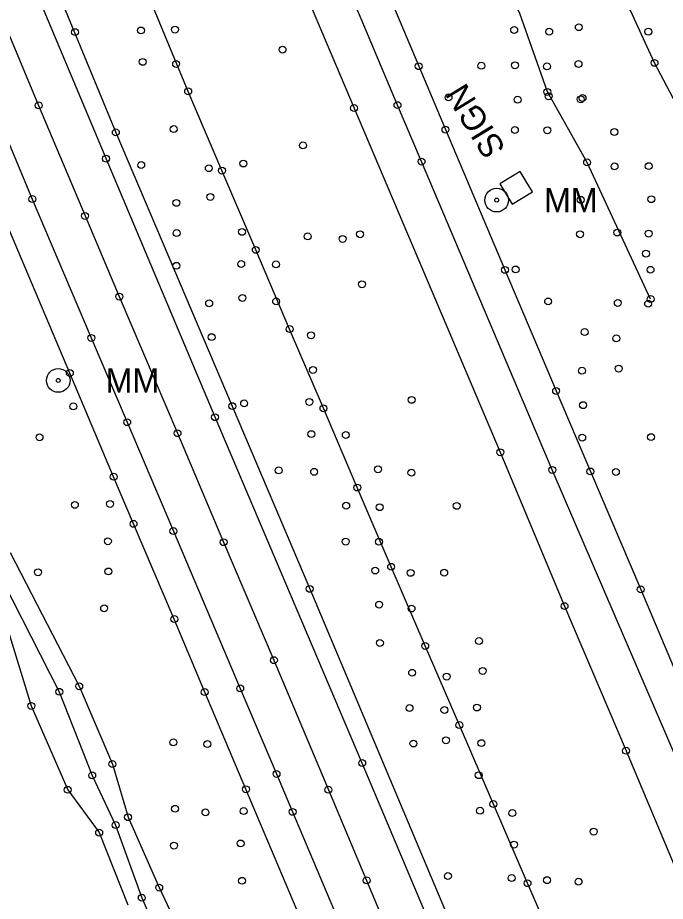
# Model space of a CAD drawing. Extents: x 20503438 to 20508873, y 7964251 to 7984667.
# Drawn here: x 20506012.3 to 20506200.2, y 7975825.9 to 7976082.3 of the extents above; entities that cross this region are included whole.
import ezdxf

# ---------------------------------------------------------------- set-up
doc = ezdxf.new("R2010")
doc.units = 0
for name, color, linetype in [('SurBreakLine', 7, 'Continuous'), ('SurDrainageArrowDown', 7, 'Continuous'), ('SurDrainageArrowUp', 7, 'Continuous'), ('SurEdgeRoadPaved', 7, 'Continuous'), ('SurEdgeShoulderPaved', 7, 'Continuous'), ('SurPointsNonDTM', 7, 'Continuous'), ('SurRoadPoints', 7, 'Continuous'), ('SurSurveyPoints', 7, 'Continuous')]:
    doc.layers.add(name, color=color, linetype=linetype)

msp = doc.modelspace()

# ---------------------------------------------------------------- linework, layer by layer
at = {"layer": 'SurBreakLine'}
for points in [[(20505948.4, 7976440.27), (20505966.85, 7976397.06), (20506023.36, 7976261.75), (20506041.13, 7976219.76), (20506046.8, 7976206.26), (20506065.51, 7976161.54), (20506080.11, 7976126.62), (20506096.34, 7976088.07), (20506109.89, 7976056.1), (20506152.29, 7975956.2), (20506170.93, 7975911.54), (20506188.78, 7975869.57), (20506237.85, 7975752.64), (20506255.76, 7975710.06), (20506257.96, 7975704.85), (20506266.89, 7975683.65), (20506275.92, 7975662.23), (20506291.46, 7975625.08), (20506306.43, 7975588.4), (20506320.89, 7975553.64), (20506349.14, 7975482.98), (20506362.94, 7975447.73)], [(20505865.6, 7976423.82), (20505881.11, 7976385.76), (20505895.61, 7976350.5), (20505907.36, 7976321.51), (20505912.71, 7976308.35), (20505920.59, 7976289.64), (20505936.63, 7976250.91), (20505952.01, 7976214.99), (20505962.56, 7976189.88), (20505976.58, 7976156.36), (20505989.8, 7976125.02), (20505999.68, 7976101.54), (20506018.4, 7976056.86), (20506031.88, 7976024.8), (20506041.81, 7976001.38), (20506058.69, 7975961.74), (20506072.07, 7975930.1), (20506086.64, 7975895.86), (20506102.43, 7975858.26), (20506113.52, 7975831.94), (20506128.17, 7975796.98)], [(20506321.91, 7975951.28), (20506292.04, 7975971.7), (20506276.55, 7975986.99), (20506267.72, 7975999.31), (20506246.1, 7976007.41), (20506225.53, 7976028.87), (20506205.19, 7976053.67), (20506197.03, 7976069.21), (20506190.03, 7976084.37), (20506184.41, 7976093.4), (20506177.2, 7976103.38), (20506168.01, 7976123.8)], [(20506010.18, 7975927.08), (20506030.18, 7975888.29), (20506039.82, 7975865.71), (20506044.34, 7975850.28), (20506053.38, 7975829.85), (20506063.47, 7975808.48)], [(20506003.63, 7975923.63), (20506016.28, 7975882.58), (20506026.85, 7975858.24), (20506035.97, 7975845.81), (20506044.28, 7975824.82)]]:
    msp.add_lwpolyline(points, dxfattribs=at)
at = {"layer": 'SurDrainageArrowDown'}
for points in [[(20506195.88, 7976000.66), (20506177.48, 7976040.33), (20506165.97, 7976060.78), (20506157.97, 7976083.56), (20506137.62, 7976124.34), (20506125.41, 7976143.13), (20506115.51, 7976162.83), (20506106.84, 7976185.5), (20506100.72, 7976204.22), (20506092.06, 7976228.8), (20506081.93, 7976251.94), (20506071.16, 7976278.18), (20506056.4, 7976317.29), (20506048.65, 7976334.89), (20506051.6, 7976339.7)], [(20506209.68, 7975716.34), (20506199.78, 7975739.3), (20506189.89, 7975762.26), (20506179.99, 7975785.21), (20506170.1, 7975808.17), (20506160.2, 7975831.13), (20506150.31, 7975854.09), (20506140.42, 7975877.04), (20506130.52, 7975900), (20506120.64, 7975922.96), (20506110.83, 7975945.96), (20506101.02, 7975968.95), (20506091.21, 7975991.95), (20506081.4, 7976014.94), (20506071.59, 7976037.93), (20506061.78, 7976060.93), (20506052.23, 7976084.03), (20506042.81, 7976107.19), (20506033.39, 7976130.35), (20506023.98, 7976153.51), (20506014.56, 7976176.66), (20506014.08, 7976177.84)]]:
    msp.add_lwpolyline(points, dxfattribs=at)
at = {"layer": 'SurDrainageArrowUp'}
msp.add_lwpolyline([(20506005.17, 7975924.32), (20506024.41, 7975886.68), (20506033.95, 7975862.42), (20506040.75, 7975848), (20506048.33, 7975826.92), (20506057.34, 7975806.17)], dxfattribs=at)
at = {"layer": 'SurEdgeRoadPaved'}
for points in [[(20505973.34, 7976438.98), (20505987.53, 7976403.61), (20506003.07, 7976367.49), (20506018.95, 7976328.88), (20506025.44, 7976313.31), (20506044.67, 7976267.48), (20506061.06, 7976228.29), (20506067.76, 7976212.43), (20506081.36, 7976180.25), (20506103.2, 7976128.63), (20506112.1, 7976107.56), (20506128.65, 7976068.25), (20506136.4, 7976049.83), (20506153.65, 7976009.14), (20506168.49, 7975974.01), (20506178.44, 7975950.63), (20506193.04, 7975916.4), (20506208.43, 7975879.89), (20506224.55, 7975842.62), (20506237.48, 7975811.98)], [(20506278.91, 7975465.84), (20506257.71, 7975518.12), (20506250.34, 7975536.21), (20506236.76, 7975569.18), (20506175.22, 7975717.06), (20506144.4, 7975789.63), (20506112.25, 7975866.01), (20506069.58, 7975966.38), (20506037.98, 7976041.41), (20506015.97, 7976094.11), (20505947.59, 7976255.69), (20505927.83, 7976303), (20505916.28, 7976330.64), (20505901.17, 7976367.49), (20505888.02, 7976400.52), (20505875.61, 7976430.87)], [(20505854.48, 7976420.23), (20505870.79, 7976380.67), (20505883.55, 7976349.04), (20505897.65, 7976314.07), (20505909.99, 7976284.1), (20505926.99, 7976243.04), (20505936.73, 7976219.88), (20505946.63, 7976196.12), (20505956.71, 7976171.82), (20505963.64, 7976155.35), (20505975.06, 7976128.28), (20505995.52, 7976079.78), (20506006.7, 7976053.21), (20506016.58, 7976029.7), (20506033.67, 7975989.39), (20506044.1, 7975964.93), (20506057.48, 7975933.32), (20506076.87, 7975887.68), (20506087.41, 7975862.83), (20506092.07, 7975851.84), (20506114.77, 7975798.09)], [(20506375.71, 7975448.39), (20506362.64, 7975481.5), (20506329.83, 7975562.96), (20506317.59, 7975593.18), (20506238.7, 7975783.34), (20506212.9, 7975845.26), (20506167.37, 7975951.08), (20506129.46, 7976040.57), (20506122.49, 7976056.94), (20506110.39, 7976085.68), (20506105.99, 7976096.14), (20506091.81, 7976130.11), (20506074.2, 7976171.54), (20506054.82, 7976217.77), (20506019.21, 7976302.51), (20505976.84, 7976403.26), (20505970.11, 7976419.35)], [(20506093.39, 7975823.17), (20506078.53, 7975858.38), (20506066.58, 7975886.62), (20506057.75, 7975907.79), (20506045.94, 7975935.43), (20506040.16, 7975949.09), (20506027.46, 7975979.19), (20506009.5, 7976021.69), (20505992.28, 7976062.56), (20505979.1, 7976093.75), (20505967.62, 7976121.21), (20505954.55, 7976152.2), (20505937.07, 7976194.25), (20505927.35, 7976217.39), (20505915.34, 7976246.07), (20505899.65, 7976283.07), (20505883.58, 7976322.17), (20505872.12, 7976349.6), (20505858.8, 7976382.12), (20505847.76, 7976409.43)]]:
    msp.add_lwpolyline(points, dxfattribs=at)
at = {"layer": 'SurEdgeShoulderPaved'}
msp.add_lwpolyline([(20505889.98, 7976411.65), (20505895.55, 7976397.9), (20505920.61, 7976336.44), (20505950.34, 7976264.44), (20506010.6, 7976121.59), (20506025.61, 7976085.79), (20506040.8, 7976049.02), (20506074.56, 7975969.59), (20506097.02, 7975916.55), (20506142.06, 7975809.67), (20506177.13, 7975727.28), (20506237.29, 7975584.09), (20506267.06, 7975511.74), (20506296.53, 7975437.96)], dxfattribs=at)
at = {"layer": 'SurPointsNonDTM'}
for centre in [(20506175.07, 7976079.57), (20506176.15, 7976058.99), (20506194.53, 7976013.84)]:
    msp.add_circle(centre, 1, dxfattribs=at)
at = {"layer": 'SurRoadPoints'}
msp.add_lwpolyline([(20506159.82, 7976034.75), (20506159.82, 7976034.75), (20506158.03, 7976037.67), (20506152.19, 7976034.09), (20506155.78, 7976028.25), (20506161.62, 7976031.83), (20506159.83, 7976034.75)], dxfattribs=at)
for centre, radius in [((20506151.25, 7976029.38), 3.43), ((20506151.25, 7976029.38), 0.571), ((20506024.11, 7975977.04), 3.43), ((20506024.11, 7975977.04), 0.571)]:
    msp.add_circle(centre, radius, dxfattribs=at)
at = {"layer": 'SurSurveyPoints'}
for centre in [(20506028.99, 7976078.13), (20506048.09, 7976078.62), (20506057.99, 7976078.86), (20506156.32, 7976078.76), (20506166.48, 7976078.27), (20506195.26, 7976078.27), (20506089.15, 7976073.05), (20506048.61, 7976069.5), (20506197.03, 7976069.21), (20506058.29, 7976068.9), (20506128.65, 7976068.25), (20506146.77, 7976068.39), (20506156.55, 7976068.5), (20506165.82, 7976068.2), (20506174.98, 7976068.9), (20506061.78, 7976060.93), (20506137.29, 7976059.19), (20506165.97, 7976060.78), (20506166.34, 7976059.52), (20506018.4, 7976056.86), (20506122.49, 7976056.94), (20506157.32, 7976058.53), (20506175.62, 7976058.64), (20506109.89, 7976056.1), (20506040.8, 7976049.02), (20506057.58, 7976049.99), (20506136.4, 7976049.83), (20506156.52, 7976049.7), (20506165.97, 7976049.65), (20506185.4, 7976049.15), (20506095.07, 7976045.27), (20506037.98, 7976041.41), (20506048.16, 7976039.55), (20506067.77, 7976038.65), (20506077.79, 7976040), (20506129.46, 7976040.57), (20506177.48, 7976040.33), (20506185.43, 7976039.17), (20506195.34, 7976039.24), (20506071.59, 7976037.93), (20506016.58, 7976029.7), (20506058.37, 7976028.58), (20506068.23, 7976030.29), (20506175.63, 7976029.46), (20506196.08, 7976029.64), (20506031.88, 7976024.8), (20506058.44, 7976019.81), (20506077.42, 7976020.16), (20506096.46, 7976018.86), (20506106.56, 7976018.12), (20506111.63, 7976019.48), (20506175.42, 7976019.48), (20506186.22, 7976019.97), (20506195.35, 7976019.67), (20506081.4, 7976014.94), (20506058.37, 7976010.32), (20506077.16, 7976010.81), (20506087.26, 7976010.74), (20506153.65, 7976009.14), (20506156.75, 7976009.25), (20506195.87, 7976009.16), (20506112.18, 7976004.95), (20506041.81, 7976001.38), (20506077.52, 7976001), (20506087.29, 7975999.96), (20506166.17, 7975999.96), (20506195.88, 7976000.66), (20506067.87, 7975999.43), (20506186.38, 7975999.54), (20506195.17, 7975999.29), (20506091.21, 7975991.95), (20506097.42, 7975990.15), (20506176.79, 7975991.1), (20506033.67, 7975989.39), (20506068.59, 7975989.62), (20506185.94, 7975989.24), (20506097.97, 7975980.09), (20506175.99, 7975979.87), (20506186.64, 7975980.49), (20506027.46, 7975979.19), (20506168.49, 7975974.01), (20506028.45, 7975969.52), (20506074.56, 7975969.59), (20506078.01, 7975970.38), (20506096.94, 7975970.8), (20506126.57, 7975971.41), (20506176.29, 7975969.87), (20506101.02, 7975968.95), (20506044.1, 7975964.93), (20506069.58, 7975966.38), (20506058.69, 7975961.74), (20506097.5, 7975961.46), (20506018.68, 7975960.55), (20506107.49, 7975961.21), (20506176.05, 7975960.45), (20506196.03, 7975960.59), (20506152.29, 7975956.2), (20506116.83, 7975951.27), (20506040.16, 7975949.09), (20506088, 7975950.93), (20506098.31, 7975950.52), (20506126.53, 7975950.27), (20506167.37, 7975951.08), (20506178.44, 7975950.63), (20506185.82, 7975950.49), (20506110.83, 7975945.96), (20506028.92, 7975940.93), (20506039.13, 7975941.19), (20506107.6, 7975940.68), (20506117.34, 7975940.26), (20506139.67, 7975940.65), (20506045.94, 7975935.43), (20506057.48, 7975933.32), (20506038.5, 7975930.38), (20506072.07, 7975930.1), (20506107.43, 7975930.27), (20506117.11, 7975930.22), (20506120.64, 7975922.96), (20506018.26, 7975921.36), (20506038.64, 7975921.6), (20506116.02, 7975921.88), (20506126.3, 7975921.2), (20506136.02, 7975921.23), (20506097.02, 7975916.55), (20506193.04, 7975916.4), (20506037.41, 7975910.91), (20506117.16, 7975911.98), (20506126.56, 7975910.85), (20506170.93, 7975911.54), (20506057.75, 7975907.79), (20506117.38, 7975900.87), (20506130.52, 7975900), (20506146.13, 7975901.42), (20506086.64, 7975895.86), (20506126.73, 7975892.19), (20506147.21, 7975892.72), (20506136.75, 7975891.09), (20506030.18, 7975888.29), (20506076.87, 7975887.68), (20506024.41, 7975886.68), (20506066.58, 7975886.62), (20506016.28, 7975882.58), (20506125.98, 7975881.96), (20506145.54, 7975882.11), (20506136.1, 7975881.4), (20506140.42, 7975877.04), (20506057.47, 7975871.99), (20506127.11, 7975871.67), (20506136.53, 7975872.61), (20506146.82, 7975871.78), (20506067.35, 7975871.5), (20506188.78, 7975869.57), (20506039.82, 7975865.71), (20506112.25, 7975866.01), (20506033.95, 7975862.42), (20506087.41, 7975862.83), (20506146.05, 7975862.48), (20506026.85, 7975858.24), (20506078.53, 7975858.38), (20506102.43, 7975858.26), (20506150.31, 7975854.09), (20506057.99, 7975852.72), (20506066.8, 7975851.69), (20506077.89, 7975852.07), (20506092.07, 7975851.84), (20506146.43, 7975852.16), (20506155.77, 7975851.49), (20506044.34, 7975850.28), (20506040.75, 7975848), (20506179.35, 7975846.1), (20506035.97, 7975845.81), (20506057.66, 7975842.03), (20506076.99, 7975842.66), (20506156.27, 7975842.33), (20506137.1, 7975833.21), (20506077.41, 7975831.83), (20506113.52, 7975831.94), (20506155.6, 7975832.62), (20506160.2, 7975831.13), (20506165.86, 7975832.01), (20506174.99, 7975831.56), (20506053.38, 7975829.85), (20506048.33, 7975826.92)]:
    msp.add_circle(centre, 1, dxfattribs=at)

# ---------------------------------------------------------------- texts
at = {"layer": 'SurRoadPoints'}
for s, rotation, p in [('SIGN', 121.5323, (20506154.03, 7976044.35)), ('MM', 360, (20506164.96, 7976025.88)), ('MM', 360, (20506037.82, 7975973.54))]:
    msp.add_text(s, height=6.995, rotation=rotation, dxfattribs=at).set_placement(p)

doc.saveas('drawing.dxf')
